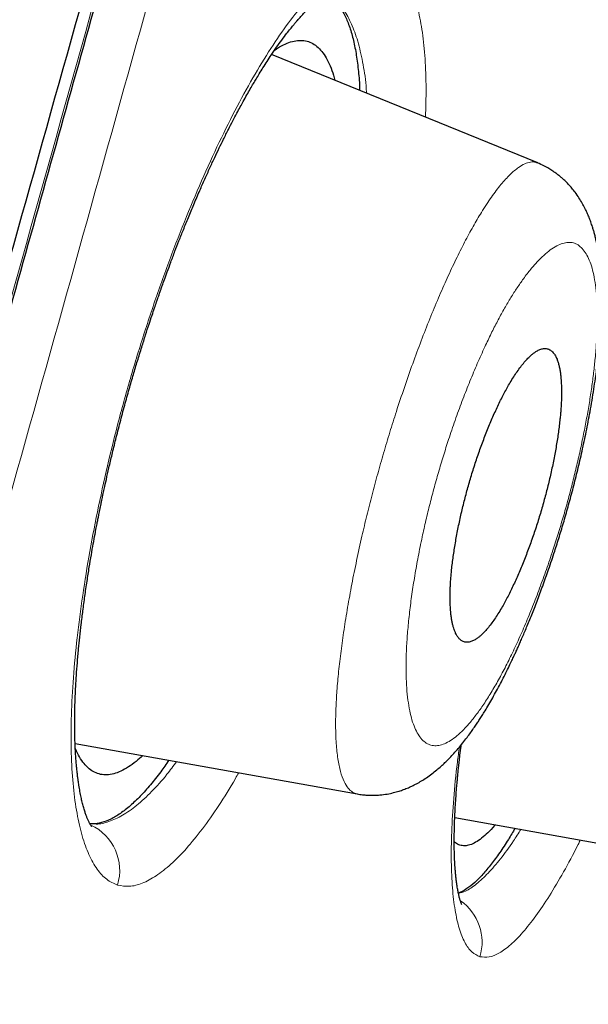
# Model space of a CAD drawing. Header units: millimetres. Extents: x 8 to 473, y 11 to 654.
# Tile 631 of 656: x 455.15 to 458.51, y 584.2 to 590.01. Entities that reach past the tile are written whole.
import ezdxf

# ---------------------------------------------------------------- set-up
doc = ezdxf.new("R2010")
doc.units = ezdxf.units.MM

msp = doc.modelspace()

# ---------------------------------------------------------------- linework, layer by layer
at = {"color": 7, "linetype": 'Continuous', "lineweight": 30}
for p, q in [((458.2113, 589.1654), (456.6398, 589.8055)), ((455.4791, 585.7369), (457.146, 585.4382)), ((457.7218, 585.2995), (459.258, 585.0241))]:
    msp.add_line(p, q, dxfattribs=at)
at = {"color": 8, "linetype": 'Continuous', "lineweight": 0}
for centre, radius, start, end in [((455.4458, 584.9861), 0.2966, 343.07655, 64.91759), ((457.5833, 584.5617), 0.2996, 343.51077, 54.88507)]:
    msp.add_arc(centre, radius, start, end, dxfattribs=at)
at = {"color": 7, "linetype": 'Continuous', "lineweight": 30}
for points, knots in [([(470.1608, 650.2847), (470.1654, 650.2685), (470.1751, 650.2342), (470.1654, 650.1301), (470.1214, 649.9157), (470.0193, 649.5055), (469.8502, 648.8522), (469.6064, 647.9407), (469.2849, 646.7779), (468.8814, 645.329), (468.4353, 643.7426), (467.9675, 642.0862), (467.5037, 640.4457), (466.9694, 638.5517), (466.3595, 636.3746), (465.6859, 633.9339), (464.9217, 631.1515), (464.0772, 628.0633), (463.1636, 624.7138), (462.2419, 621.3307), (461.3169, 617.9384), (460.0873, 613.4266), (458.5443, 607.7908), (456.6918, 601.0441), (454.8383, 594.3309), (452.9864, 587.6382), (451.1612, 581.0945), (449.3675, 574.6805), (447.6064, 568.3986), (446.0876, 562.982), (444.8124, 558.4382), (443.7808, 554.7617), (442.754, 551.1009), (442.091, 548.7319), (441.7579, 547.5418)], [0, 0, 0, 0, 0.026643, 0.056461, 0.086551, 0.11684, 0.14723, 0.177651, 0.208116, 0.238721, 0.269551, 0.290293, 0.311234, 0.332423, 0.353891, 0.375326, 0.396544, 0.421695, 0.446548, 0.471138, 0.49552, 0.519728, 0.567844, 0.615722, 0.66337, 0.710804, 0.758299, 0.802852, 0.847609, 0.892545, 0.919139, 0.945881, 0.972812, 1, 1, 1, 1]), ([(471.4836, 648.3303), (471.4879, 648.3155), (471.497, 648.2838), (471.4877, 648.1781), (471.4456, 647.9599), (471.3474, 647.5483), (471.1956, 646.941), (470.9982, 646.1797), (470.7686, 645.319), (470.4898, 644.2895), (470.1584, 643.0731), (469.787, 641.7247), (469.3798, 640.2544), (468.9431, 638.6817), (468.4864, 637.039), (468.0241, 635.3663), (467.5731, 633.7197), (467.092, 631.9576), (466.5304, 629.9002), (465.8857, 627.5387), (465.1596, 624.8816), (464.4179, 622.1717), (463.6656, 619.4295), (462.906, 616.6678), (461.888, 612.9715), (460.6042, 608.3349), (459.0557, 602.7627), (457.5018, 597.1937), (455.9437, 591.6319), (454.3834, 586.0743), (452.8986, 580.8141), (451.495, 575.8491), (450.1724, 571.1824), (448.8505, 566.5241), (447.6958, 562.4581), (446.7083, 558.9853), (445.8879, 556.0994), (445.0749, 553.2398), (444.2714, 550.4099), (443.7526, 548.575), (443.4929, 547.6567)], [0, 0, 0, 0, 0.0263947, 0.0567135, 0.0870843, 0.1174919, 0.1479186, 0.1722719, 0.1966285, 0.2209895, 0.2453683, 0.2697732, 0.2901329, 0.310517, 0.330927, 0.3462517, 0.3615813, 0.3769064, 0.39222, 0.4126117, 0.4329787, 0.453321, 0.473641, 0.4939369, 0.5142124, 0.554725, 0.5952005, 0.6356391, 0.6760307, 0.7163943, 0.7567769, 0.7907369, 0.8247232, 0.8587319, 0.8927619, 0.9141655, 0.9355885, 0.9570317, 0.9784983, 1, 1, 1, 1]), ([(447.4647, 561.2817), (447.4814, 561.3406), (447.5256, 561.4969), (447.5972, 561.7501), (447.6794, 562.0407), (447.7611, 562.3293), (447.8421, 562.6158), (447.9221, 562.8988), (447.9999, 563.1739), (448.0747, 563.4389), (448.1465, 563.693), (448.2158, 563.938), (448.2781, 564.1584), (448.3348, 564.3586), (448.3872, 564.5439), (448.4412, 564.7348), (448.5007, 564.9449), (448.5659, 565.1753), (448.6371, 565.4266), (448.7107, 565.6867), (448.7864, 565.954), (448.8631, 566.2249), (448.9636, 566.5796), (449.0867, 567.0143), (449.2319, 567.5271), (449.3753, 568.0332), (449.5174, 568.5351), (449.7048, 569.1965), (449.9378, 570.0192), (450.2342, 571.066), (450.5485, 572.176), (450.8806, 573.3493), (451.2206, 574.5511), (451.5686, 575.7813), (451.9244, 577.0401), (452.2801, 578.2994), (452.6357, 579.559), (453.0324, 580.9658), (453.4705, 582.5195), (453.9494, 584.2203), (454.4277, 585.9213), (454.9052, 587.6226), (455.3815, 589.3243), (455.848, 590.9938), (456.3049, 592.6312), (456.7521, 594.2363), (457.1991, 595.8417), (457.6457, 597.4473), (458.0495, 598.9), (458.4105, 600.1999), (458.7289, 601.3469), (459.047, 602.4938), (459.3648, 603.6406), (459.6824, 604.7873), (459.9997, 605.9337), (460.3021, 607.0271), (460.5197, 607.8144), (460.6316, 608.2195), (460.6525, 608.2954)], [0, 0, 0, 0, 0.003805, 0.010102, 0.016351, 0.022552, 0.028705, 0.034808, 0.040766, 0.046408, 0.051855, 0.057108, 0.062165, 0.06603, 0.06999, 0.074081, 0.078303, 0.0835, 0.088884, 0.094453, 0.100209, 0.106049, 0.111843, 0.122976, 0.133937, 0.144725, 0.155409, 0.166092, 0.187077, 0.208062, 0.233044, 0.258026, 0.283008, 0.309774, 0.336541, 0.363309, 0.390078, 0.416849, 0.452974, 0.489095, 0.525215, 0.561336, 0.597458, 0.633581, 0.667639, 0.701698, 0.735756, 0.769816, 0.803876, 0.828205, 0.852534, 0.876862, 0.901191, 0.92552, 0.949849, 0.974178, 0.995159, 1, 1, 1, 1]), ([(455.577, 585.2461), (455.577, 585.2461), (455.5771, 585.246), (455.5768, 585.2465), (455.5758, 585.2477), (455.5742, 585.2499), (455.5721, 585.2531), (455.5698, 585.2566), (455.5678, 585.2602), (455.5656, 585.2641), (455.563, 585.2689), (455.5598, 585.2753), (455.5562, 585.283), (455.5526, 585.2913), (455.5483, 585.3019), (455.5428, 585.3165), (455.5358, 585.3371), (455.5285, 585.3616), (455.5213, 585.389), (455.5144, 585.4191), (455.5077, 585.4528), (455.5021, 585.4853), (455.498, 585.5132), (455.4954, 585.5327), (455.4933, 585.5488), (455.4916, 585.564), (455.4895, 585.5828), (455.4872, 585.6066), (455.4846, 585.6369), (455.482, 585.6734), (455.4796, 585.7174), (455.4781, 585.7582), (455.4774, 585.7919), (455.477, 585.8142), (455.4768, 585.8329), (455.4768, 585.8472), (455.4768, 585.8602), (455.4768, 585.8743), (455.477, 585.896), (455.4774, 585.9266), (455.4784, 585.9679), (455.4802, 586.0176), (455.4829, 586.0754), (455.4869, 586.1413), (455.4924, 586.2148), (455.4991, 586.29), (455.5067, 586.3657), (455.5152, 586.4407), (455.5251, 586.5211), (455.5366, 586.6064), (455.5493, 586.6923), (455.5622, 586.7742), (455.5745, 586.8479), (455.586, 586.9131), (455.5957, 586.966), (455.6036, 587.0077), (455.6098, 587.0394), (455.615, 587.0658), (455.6192, 587.087), (455.6224, 587.1028), (455.6247, 587.1139), (455.6266, 587.1233), (455.6291, 587.1354), (455.6327, 587.153), (455.6376, 587.1764), (455.6439, 587.2058), (455.6526, 587.2463), (455.6643, 587.2996), (455.6797, 587.3675), (455.6983, 587.4462), (455.7202, 587.5359), (455.7451, 587.6333), (455.7715, 587.7324), (455.7978, 587.8269), (455.823, 587.9141), (455.8477, 587.9969), (455.8717, 588.0747), (455.8946, 588.1468), (455.9149, 588.2094), (455.9326, 588.2627), (455.9475, 588.3067), (455.9589, 588.34), (455.9671, 588.3639), (455.9725, 588.3794), (455.9761, 588.3898), (455.9788, 588.3976), (455.9821, 588.4071), (455.9872, 588.4216), (455.9956, 588.4453), (456.0079, 588.4796), (456.0247, 588.5259), (456.0455, 588.5821), (456.0685, 588.6429), (456.0934, 588.7072), (456.1196, 588.7736), (456.1488, 588.8456), (456.181, 588.9228), (456.2135, 588.9985), (456.2453, 589.0705), (456.2748, 589.1356), (456.3032, 589.1968), (456.33, 589.2529), (456.357, 589.3083), (456.3838, 589.3621), (456.4101, 589.4133), (456.4334, 589.4577), (456.4538, 589.4957), (456.4736, 589.5319), (456.4933, 589.5671), (456.5131, 589.6019), (456.5313, 589.633), (456.5491, 589.6629), (456.5681, 589.6942), (456.5898, 589.729), (456.6134, 589.7659), (456.6403, 589.8065), (456.6694, 589.8489), (456.7002, 589.8919), (456.7272, 589.9278), (456.7493, 589.9561), (456.7658, 589.9764), (456.7798, 589.9932), (456.7934, 590.0092), (456.8082, 590.0261), (456.8248, 590.0442), (456.8417, 590.0621), (456.858, 590.0786), (456.8732, 590.0931), (456.8883, 590.107), (456.9045, 590.1211), (456.9203, 590.1339), (456.9344, 590.1444), (456.9465, 590.1527), (456.9578, 590.1598), (456.9666, 590.1646), (456.971, 590.1668), (456.9751, 590.1686), (456.9775, 590.1696), (456.9787, 590.17), (456.9787, 590.17), (456.9787, 590.17)], [0, 0, 0, 0, 0.001458, 0.005989, 0.010347, 0.01555, 0.021671, 0.026684, 0.030839, 0.03437, 0.038432, 0.043184, 0.049413, 0.054588, 0.058995, 0.067505, 0.076974, 0.087198, 0.097298, 0.107227, 0.117534, 0.128628, 0.135299, 0.140409, 0.144049, 0.147714, 0.151882, 0.157912, 0.164832, 0.173012, 0.182503, 0.193306, 0.198422, 0.202937, 0.206586, 0.209367, 0.211281, 0.214037, 0.217386, 0.223467, 0.23091, 0.239722, 0.249733, 0.260692, 0.272599, 0.285453, 0.296194, 0.307518, 0.319423, 0.331907, 0.344736, 0.3563, 0.366604, 0.37565, 0.383437, 0.3885, 0.392841, 0.396461, 0.399361, 0.40154, 0.403001, 0.403985, 0.405607, 0.40801, 0.411197, 0.415168, 0.419924, 0.427549, 0.43659, 0.447043, 0.458908, 0.472184, 0.485606, 0.49809, 0.509632, 0.520228, 0.531123, 0.540799, 0.549256, 0.556495, 0.562515, 0.567317, 0.570229, 0.572393, 0.57381, 0.574565, 0.575796, 0.577829, 0.580665, 0.585722, 0.592223, 0.600167, 0.609556, 0.618273, 0.62795, 0.63859, 0.650192, 0.662758, 0.673308, 0.683876, 0.693819, 0.703135, 0.711824, 0.721975, 0.731109, 0.739225, 0.746323, 0.752543, 0.760129, 0.767148, 0.773709, 0.779501, 0.78636, 0.794281, 0.80318, 0.812258, 0.824098, 0.835887, 0.847608, 0.855642, 0.862286, 0.867545, 0.872827, 0.879378, 0.886659, 0.894681, 0.902527, 0.90956, 0.916739, 0.925427, 0.936103, 0.944263, 0.951928, 0.962271, 0.970353, 0.977424, 0.983322, 0.989689, 0.996268, 1, 1, 1, 1]), ([(456.9604, 590.1611), (456.9722, 590.1547), (456.9986, 590.1405), (457.034, 590.1021), (457.0673, 590.0501), (457.0955, 589.986), (457.1187, 589.9112), (457.1371, 589.8264), (457.1504, 589.7317), (457.158, 589.6539), (457.1596, 589.6049), (457.16, 589.5936)], [0, 0, 0, 0, 0.104467, 0.232808, 0.359273, 0.483893, 0.606701, 0.727732, 0.847035, 0.96467, 1, 1, 1, 1]), ([(456.6566, 589.8299), (456.6629, 589.8346), (456.6849, 589.8505), (456.7203, 589.8688), (456.7629, 589.8847), (456.803, 589.891), (456.8406, 589.8885), (456.8754, 589.8767), (456.9075, 589.8557), (456.9367, 589.8257), (456.963, 589.7871), (456.986, 589.7396), (457.003, 589.695), (457.011, 589.6634), (457.0136, 589.6532)], [0, 0, 0, 0, 0.037321, 0.129195, 0.221026, 0.312823, 0.404603, 0.496426, 0.588342, 0.680346, 0.772418, 0.864523, 0.956626, 1, 1, 1, 1]), ([(457.1459, 585.4382), (457.1562, 585.4365), (457.175, 585.4335), (457.2008, 585.4313), (457.2241, 585.4303), (457.2499, 585.4303), (457.2827, 585.4321), (457.3212, 585.4371), (457.3588, 585.4451), (457.3911, 585.4541), (457.4203, 585.4641), (457.4478, 585.4752), (457.4758, 585.488), (457.504, 585.5028), (457.5331, 585.5199), (457.5633, 585.5398), (457.593, 585.5617), (457.6213, 585.5847), (457.6466, 585.607), (457.6697, 585.6288), (457.6928, 585.6521), (457.7171, 585.6781), (457.7427, 585.7073), (457.7685, 585.7387), (457.7928, 585.7701), (457.8143, 585.7991), (457.8327, 585.8251), (457.8493, 585.8494), (457.8646, 585.8724), (457.8799, 585.8962), (457.8972, 585.9238), (457.9175, 585.9573), (457.9399, 585.9958), (457.9628, 586.0368), (457.9855, 586.0788), (458.0076, 586.1214), (458.0283, 586.1627), (458.0464, 586.2), (458.0615, 586.2316), (458.0738, 586.2581), (458.0849, 586.2822), (458.0957, 586.3061), (458.1068, 586.3313), (458.1238, 586.3701), (458.147, 586.4246), (458.1768, 586.4977), (458.2085, 586.5788), (458.2419, 586.6684), (458.2768, 586.7669), (458.3096, 586.8647), (458.3399, 586.9601), (458.3675, 587.0515), (458.395, 587.1478), (458.4221, 587.2489), (458.4486, 587.3548), (458.4743, 587.4653), (458.4986, 587.5797), (458.5178, 587.6793), (458.5325, 587.763), (458.5431, 587.8287), (458.5522, 587.8896), (458.559, 587.9393), (458.5639, 587.978), (458.5673, 588.007), (458.57, 588.0308), (458.5724, 588.0529), (458.5749, 588.0777), (458.5779, 588.1092), (458.5811, 588.1473), (458.584, 588.1882), (458.5865, 588.2317), (458.5883, 588.2737), (458.5894, 588.3129), (458.5899, 588.3498), (458.5899, 588.3861), (458.5892, 588.4235), (458.5879, 588.4611), (458.5857, 588.5003), (458.5823, 588.543), (458.5784, 588.5794), (458.5747, 588.6074), (458.5722, 588.6251), (458.5697, 588.6405), (458.5675, 588.6538), (458.5651, 588.6672), (458.5621, 588.6826), (458.5581, 588.7015), (458.5531, 588.7234), (458.5473, 588.7461), (458.5412, 588.7678), (458.534, 588.7913), (458.5255, 588.8165), (458.5148, 588.8444), (458.5034, 588.8713), (458.4901, 588.8993), (458.4741, 588.9291), (458.4552, 588.9604), (458.4343, 588.9903), (458.4143, 589.0156), (458.3963, 589.0361), (458.3794, 589.0536), (458.3644, 589.0679), (458.3499, 589.0808), (458.335, 589.0931), (458.3185, 589.1057), (458.2995, 589.1189), (458.2763, 589.1335), (458.2464, 589.1502), (458.2236, 589.1601), (458.2111, 589.1655)], [0, 0, 0, 0, 0.00724, 0.013178, 0.017779, 0.023198, 0.031088, 0.041227, 0.050542, 0.058746, 0.06591, 0.073532, 0.081387, 0.089687, 0.098702, 0.108498, 0.119159, 0.129396, 0.138659, 0.147078, 0.156225, 0.166123, 0.17682, 0.188395, 0.199524, 0.208663, 0.216866, 0.224347, 0.231125, 0.237724, 0.245467, 0.255289, 0.266167, 0.277022, 0.287784, 0.298456, 0.308754, 0.317759, 0.324825, 0.330761, 0.33593, 0.341288, 0.346884, 0.352719, 0.366863, 0.382234, 0.398856, 0.416825, 0.436152, 0.45684, 0.473257, 0.490454, 0.508421, 0.527215, 0.546964, 0.567685, 0.58939, 0.612087, 0.625234, 0.638693, 0.651352, 0.662198, 0.669446, 0.67557, 0.680571, 0.684594, 0.689709, 0.696486, 0.70493, 0.714668, 0.723828, 0.734559, 0.743848, 0.751738, 0.761161, 0.770436, 0.779786, 0.789755, 0.800865, 0.813518, 0.819073, 0.824015, 0.828341, 0.832049, 0.835359, 0.839679, 0.84491, 0.851275, 0.858272, 0.864661, 0.870378, 0.879182, 0.887165, 0.895118, 0.903332, 0.912357, 0.922059, 0.932154, 0.940192, 0.946689, 0.95244, 0.957999, 0.961789, 0.966328, 0.971664, 0.976378, 0.982639, 0.990532, 1, 1, 1, 1]), ([(457.7817, 586.3352), (457.7884, 586.3345), (457.8011, 586.3332), (457.8214, 586.3387), (457.8374, 586.3465), (457.8491, 586.3538), (457.8563, 586.3589), (457.8634, 586.3643), (457.8703, 586.37), (457.8769, 586.3758), (457.8882, 586.3863), (457.9042, 586.403), (457.9252, 586.4281), (457.9461, 586.4559), (457.9666, 586.4859), (457.9868, 586.5179), (458.0113, 586.5597), (458.0403, 586.6136), (458.0735, 586.6821), (458.1058, 586.7551), (458.137, 586.8318), (458.1668, 586.9111), (458.1949, 586.9922), (458.2211, 587.0743), (458.2452, 587.1565), (458.2672, 587.239), (458.2871, 587.3216), (458.3048, 587.4044), (458.3202, 587.4865), (458.3329, 587.5669), (458.3408, 587.629), (458.3454, 587.674), (458.3479, 587.7036), (458.3499, 587.7325), (458.3513, 587.7606), (458.3526, 587.8008), (458.3522, 587.8519), (458.3493, 587.8941), (458.3462, 587.9201), (458.3445, 587.9322), (458.3425, 587.9439), (458.3404, 587.9553), (458.3379, 587.9664), (458.3353, 587.977), (458.3313, 587.9907), (458.3253, 588.0079), (458.3159, 588.0277), (458.3034, 588.0463), (458.2871, 588.0613), (458.2676, 588.0696), (458.2464, 588.0702), (458.2258, 588.0647), (458.2094, 588.0566), (458.1977, 588.0491), (458.1905, 588.0441), (458.1835, 588.0387), (458.1768, 588.0333), (458.1704, 588.0277), (458.1593, 588.0174), (458.1432, 588.0008), (458.1219, 587.9757), (458.1008, 587.948), (458.08, 587.918), (458.0597, 587.8862), (458.0348, 587.8446), (458.0055, 587.7907), (457.9718, 587.7221), (457.939, 587.6491), (457.9075, 587.5725), (457.8775, 587.4934), (457.8492, 587.4125), (457.8229, 587.3308), (457.7989, 587.2489), (457.7771, 587.1669), (457.7574, 587.0846), (457.7398, 587.0019), (457.7247, 586.9198), (457.7122, 586.8392), (457.7045, 586.7769), (457.7002, 586.7317), (457.6978, 586.7019), (457.6959, 586.6728), (457.6946, 586.6445), (457.6936, 586.6043), (457.6943, 586.5533), (457.6974, 586.5116), (457.7006, 586.4865), (457.7021, 586.4758), (457.7038, 586.4653), (457.7057, 586.4551), (457.7078, 586.4451), (457.71, 586.4355), (457.7125, 586.4261), (457.7157, 586.4151), (457.7204, 586.4017), (457.7272, 586.3858), (457.7363, 586.3694), (457.7481, 586.354), (457.7631, 586.3411), (457.7753, 586.3373), (457.7817, 586.3352)], [0, 0, 0, 0, 0.014098, 0.027075, 0.038932, 0.043284, 0.047463, 0.051469, 0.055302, 0.058962, 0.062449, 0.073693, 0.084602, 0.095177, 0.105418, 0.115326, 0.124903, 0.141306, 0.15747, 0.173402, 0.18911, 0.204602, 0.219886, 0.23497, 0.249864, 0.264582, 0.279544, 0.294757, 0.31023, 0.32597, 0.341986, 0.348473, 0.355005, 0.361584, 0.368209, 0.374881, 0.391041, 0.408236, 0.412241, 0.416298, 0.420407, 0.42457, 0.428784, 0.433052, 0.437372, 0.446239, 0.456922, 0.46942, 0.483734, 0.499863, 0.514419, 0.527647, 0.539547, 0.543859, 0.547966, 0.551868, 0.555566, 0.559058, 0.562345, 0.573643, 0.584585, 0.595173, 0.605408, 0.61529, 0.624821, 0.641295, 0.657509, 0.673469, 0.689184, 0.704662, 0.719912, 0.734942, 0.749762, 0.764392, 0.779289, 0.794462, 0.80992, 0.82567, 0.841721, 0.84823, 0.854788, 0.861397, 0.868056, 0.874766, 0.890801, 0.907978, 0.911489, 0.915043, 0.918642, 0.922286, 0.925974, 0.929706, 0.933482, 0.937303, 0.943698, 0.951715, 0.961354, 0.972614, 0.985496, 1, 1, 1, 1]), ([(455.6297, 585.5536), (455.6177, 585.5571), (455.5939, 585.5639), (455.5614, 585.5859), (455.5315, 585.616), (455.5048, 585.6559), (455.4878, 585.6861), (455.4806, 585.7053), (455.4804, 585.7058)], [0, 0, 0, 0, 0.199735, 0.398951, 0.597752, 0.796213, 0.994391, 1, 1, 1, 1]), ([(457.763, 584.7851), (457.763, 584.7851), (457.763, 584.7851), (457.7623, 584.7867), (457.7608, 584.7899), (457.7589, 584.7947), (457.7567, 584.8009), (457.7544, 584.8076), (457.7522, 584.8149), (457.7498, 584.8235), (457.7465, 584.8364), (457.7423, 584.8548), (457.7375, 584.8802), (457.7333, 584.9072), (457.7298, 584.9343), (457.7272, 584.9592), (457.725, 584.9833), (457.7233, 585.0064), (457.7219, 585.0283), (457.7208, 585.0502), (457.7199, 585.0738), (457.7191, 585.1012), (457.7186, 585.1359), (457.7185, 585.1779), (457.7192, 585.2269), (457.7208, 585.2787), (457.7231, 585.3319), (457.7262, 585.3847), (457.7297, 585.4352), (457.7332, 585.4782), (457.7362, 585.5124), (457.7386, 585.539), (457.7412, 585.5655), (457.7443, 585.5951), (457.748, 585.6295), (457.7528, 585.6718), (457.7567, 585.7052), (457.7594, 585.7258), (457.7597, 585.7284)], [0, 0, 0, 0, 0.019451, 0.041859, 0.0603, 0.083536, 0.108308, 0.129498, 0.148445, 0.168704, 0.191148, 0.232658, 0.274158, 0.317246, 0.35115, 0.382572, 0.410792, 0.436323, 0.460112, 0.481814, 0.504825, 0.531266, 0.5611, 0.601969, 0.643757, 0.686462, 0.728818, 0.768641, 0.805893, 0.839376, 0.859903, 0.87702, 0.89382, 0.913503, 0.936073, 0.961537, 0.995269, 1, 1, 1, 1]), ([(456.0332, 585.6376), (456.0171, 585.6144), (455.9802, 585.5615), (455.9237, 585.4907), (455.8635, 585.4233), (455.8042, 585.3666), (455.7461, 585.3211), (455.6895, 585.2873), (455.635, 585.2671), (455.5934, 585.2591), (455.5715, 585.263), (455.5656, 585.2641)], [0, 0, 0, 0, 0.091564, 0.208845, 0.327969, 0.448987, 0.571942, 0.696879, 0.823853, 0.952935, 1, 1, 1, 1]), ([(455.8784, 585.6654), (455.8653, 585.6534), (455.8364, 585.6268), (455.7935, 585.5961), (455.7493, 585.5712), (455.7072, 585.5558), (455.667, 585.5487), (455.6421, 585.552), (455.6297, 585.5536)], [0, 0, 0, 0, 0.140336, 0.311807, 0.483481, 0.655376, 0.827529, 1, 1, 1, 1]), ([(457.9612, 585.2566), (457.9597, 585.2547), (457.9445, 585.2359), (457.9173, 585.2084), (457.8798, 585.1748), (457.8444, 585.1509), (457.8111, 585.136), (457.78, 585.1303), (457.7517, 585.1348), (457.7312, 585.1436), (457.7211, 585.154), (457.7187, 585.1565)], [0, 0, 0, 0, 0.014914, 0.149023, 0.283278, 0.417696, 0.552305, 0.687154, 0.822261, 0.957115, 1, 1, 1, 1]), ([(458.0781, 585.2356), (458.0649, 585.2133), (458.0339, 585.1609), (457.9866, 585.0898), (457.9359, 585.0205), (457.8866, 584.9617), (457.8389, 584.9134), (457.797, 584.8803), (457.765, 584.8607), (457.7488, 584.855), (457.7429, 584.8529)], [0, 0, 0, 0, 0.1037229, 0.2431096, 0.3845996, 0.5282453, 0.6740968, 0.82221, 0.9348319, 1, 1, 1, 1])]:
    msp.add_open_spline(points, degree=3, knots=knots, dxfattribs=at)
at = {"color": 8, "linetype": 'Continuous', "lineweight": 0}
for points, knots in [([(471.4351, 646.6861), (471.4333, 646.6535), (471.4298, 646.5884), (471.3834, 646.3811), (471.2845, 645.9866), (471.1326, 645.4041), (470.9358, 644.6706), (470.7047, 643.8307), (470.4236, 642.8277), (470.0885, 641.641), (469.7139, 640.3206), (469.3035, 638.8812), (468.8645, 637.339), (468.3682, 635.5875), (467.8104, 633.5941), (467.1954, 631.3602), (466.5358, 628.9456), (465.8447, 626.4059), (465.1326, 623.7831), (464.4063, 621.1058), (463.6719, 618.3993), (462.9328, 615.6763), (461.9393, 612.014), (460.683, 607.4016), (459.1593, 601.8443), (457.6254, 596.2852), (456.0846, 590.7315), (454.5407, 585.2171), (452.9922, 579.7392), (451.4461, 574.2969), (449.8963, 568.8612), (448.5538, 564.1568), (447.4236, 560.1913), (446.5054, 556.9608), (445.6027, 553.7704), (444.7146, 550.6135), (444.1548, 548.5845), (443.8737, 547.5661)], [0, 0, 0, 0, 0.030875, 0.061712, 0.092529, 0.123402, 0.148227, 0.17321, 0.198303, 0.223286, 0.248239, 0.269168, 0.290108, 0.310917, 0.33167, 0.352646, 0.373652, 0.39457, 0.415527, 0.436491, 0.457375, 0.478202, 0.499018, 0.541033, 0.583124, 0.625219, 0.667272, 0.709317, 0.75061, 0.791934, 0.833292, 0.874698, 0.899774, 0.92478, 0.949757, 0.974781, 1, 1, 1, 1]), ([(429.6151, 550.5894), (429.9829, 551.7761), (430.7184, 554.1497), (431.8432, 557.8475), (432.9761, 561.5932), (434.1149, 565.3783), (435.2583, 569.1849), (436.5954, 573.6436), (438.1274, 578.7549), (439.8552, 584.5121), (441.5868, 590.2706), (443.3332, 596.0246), (445.0907, 601.776), (446.8529, 607.5262), (448.6184, 613.2696), (450.0886, 618.0413), (451.2574, 621.837), (452.1264, 624.6662), (452.9828, 627.4673), (453.8201, 630.2236), (454.6319, 632.9135), (455.3994, 635.4978), (456.1206, 637.9559), (456.5346, 639.4181), (456.7415, 640.1492)], [0, 0, 0, 0, 0.041658, 0.083322, 0.12499, 0.166658, 0.208327, 0.249998, 0.312501, 0.37501, 0.437516, 0.500023, 0.56253, 0.625037, 0.687542, 0.750042, 0.781293, 0.812545, 0.843795, 0.875043, 0.906288, 0.937529, 0.968766, 1, 1, 1, 1]), ([(447.4526, 561.2732), (447.5007, 561.4436), (447.8901, 562.8224), (448.7384, 565.8193), (449.9974, 570.2673), (451.3746, 575.1342), (452.9224, 580.6166), (454.6374, 586.7036), (456.5049, 593.3882), (458.3643, 600.0717), (459.7463, 605.0502), (460.502, 607.787), (460.6444, 608.3027)], [0, 0, 0, 0, 0.011048, 0.08938, 0.192448, 0.29604, 0.400011, 0.541874, 0.683674, 0.825415, 0.967105, 1, 1, 1, 1]), ([(455.7296, 584.8998), (455.7077, 584.9093), (455.6639, 584.9283), (455.608, 584.9906), (455.5595, 585.0762), (455.5197, 585.1865), (455.4888, 585.32), (455.4673, 585.4757), (455.4555, 585.6525), (455.4541, 585.8496), (455.4635, 586.0659), (455.4834, 586.2986), (455.5134, 586.5453), (455.5533, 586.8031), (455.6026, 587.0696), (455.6612, 587.3419), (455.7285, 587.6176), (455.8045, 587.8936), (455.8883, 588.1668), (455.9786, 588.4344), (456.0743, 588.6936), (456.1743, 588.9423), (456.2776, 589.178), (456.383, 589.3983), (456.4895, 589.6008), (456.5958, 589.7828), (456.7007, 589.9422), (456.8029, 590.0788), (456.9018, 590.1917), (456.9963, 590.2802), (457.0859, 590.344), (457.1695, 590.3819), (457.2472, 590.3957), (457.2925, 590.3823), (457.3151, 590.3756)], [0, 0, 0, 0, 0.031191, 0.062464, 0.093795, 0.125151, 0.156493, 0.187788, 0.21902, 0.250196, 0.281377, 0.312603, 0.34386, 0.375123, 0.406364, 0.437566, 0.468732, 0.499894, 0.531061, 0.562233, 0.593438, 0.624681, 0.655956, 0.687252, 0.718564, 0.749907, 0.781221, 0.812464, 0.843676, 0.874882, 0.9061, 0.937344, 0.968634, 1, 1, 1, 1]), ([(457.3151, 590.3756), (457.3357, 590.3641), (457.3769, 590.3409), (457.4283, 590.2743), (457.4718, 590.1855), (457.5062, 590.0731), (457.5317, 589.939), (457.5474, 589.7833), (457.554, 589.6167), (457.5503, 589.4929), (457.5485, 589.4354)], [0, 0, 0, 0, 0.126836, 0.25398, 0.381324, 0.508717, 0.636002, 0.763051, 0.889797, 1, 1, 1, 1]), ([(457.2006, 589.5771), (457.1997, 589.5921), (457.1953, 589.6606), (457.1783, 589.7645), (457.1499, 589.8875), (457.1125, 589.9897), (457.0669, 590.0712), (457.0167, 590.1306), (456.9781, 590.1514), (456.9603, 590.161)], [0, 0, 0, 0, 0.0455409, 0.2080266, 0.3710002, 0.5342228, 0.6974202, 0.8603302, 1, 1, 1, 1]), ([(457.1462, 585.4393), (457.1435, 585.4394), (457.1306, 585.4401), (457.1106, 585.4528), (457.0845, 585.4793), (457.061, 585.523), (457.0413, 585.5859), (457.0272, 585.6649), (457.0196, 585.753), (457.0172, 585.8465), (457.0191, 585.9423), (457.025, 586.0471), (457.0351, 586.1605), (457.0491, 586.2811), (457.0669, 586.4079), (457.0883, 586.54), (457.1132, 586.6767), (457.1415, 586.8172), (457.1714, 586.9528), (457.2021, 587.0823), (457.2331, 587.205), (457.2661, 587.3284), (457.3011, 587.4521), (457.3379, 587.5753), (457.3788, 587.7051), (457.4237, 587.8405), (457.4728, 587.9801), (457.5229, 588.1153), (457.5739, 588.2452), (457.6254, 588.3691), (457.677, 588.4865), (457.7286, 588.5964), (457.7797, 588.6983), (457.8299, 588.791), (457.883, 588.8813), (457.9385, 588.9658), (457.9951, 589.0406), (458.0486, 589.0993), (458.0951, 589.1385), (458.1351, 589.1619), (458.1691, 589.1716), (458.1944, 589.1725), (458.2071, 589.166), (458.2107, 589.1641)], [0, 0, 0, 0, 0.006479, 0.031182, 0.055806, 0.086453, 0.117003, 0.14751, 0.178031, 0.202505, 0.227071, 0.251774, 0.276643, 0.301461, 0.326184, 0.350835, 0.375432, 0.399994, 0.424542, 0.445009, 0.465502, 0.486043, 0.506658, 0.527336, 0.547957, 0.572635, 0.597264, 0.62186, 0.646434, 0.670997, 0.695558, 0.720129, 0.744727, 0.769365, 0.793934, 0.824543, 0.855094, 0.885633, 0.916206, 0.940722, 0.965318, 0.990025, 1, 1, 1, 1]), ([(458.475, 588.6595), (458.4669, 588.6673), (458.4506, 588.6828), (458.4227, 588.6946), (458.3924, 588.6978), (458.3593, 588.6918), (458.3239, 588.6767), (458.2865, 588.6531), (458.2475, 588.6211), (458.207, 588.5808), (458.1652, 588.5322), (458.1245, 588.4787), (458.0854, 588.4219), (458.0483, 588.3633), (458.0112, 588.2998), (457.9739, 588.2314), (457.9366, 588.1582), (457.8967, 588.0747), (457.8547, 587.9812), (457.8111, 587.8776), (457.769, 587.7703), (457.7283, 587.6593), (457.6914, 587.5515), (457.6581, 587.4481), (457.6286, 587.3502), (457.6009, 587.252), (457.5751, 587.1534), (457.5511, 587.0545), (457.5276, 586.9496), (457.5054, 586.84), (457.485, 586.727), (457.468, 586.6174), (457.4542, 586.5111), (457.4438, 586.4093), (457.4368, 586.3129), (457.4334, 586.223), (457.4336, 586.1393), (457.4374, 586.0619), (457.4446, 585.9916), (457.455, 585.9288), (457.4685, 585.8742), (457.4851, 585.8277), (457.5047, 585.7893), (457.5273, 585.7592), (457.5525, 585.7376), (457.5803, 585.7251), (457.6106, 585.7216), (457.6434, 585.7273), (457.6784, 585.742), (457.7152, 585.7653), (457.7536, 585.7972), (457.7933, 585.8378), (457.8345, 585.8869), (457.8768, 585.9443), (457.92, 586.0095), (457.9637, 586.0822), (458.0074, 586.162), (458.0514, 586.2487), (458.0954, 586.3423), (458.139, 586.4414), (458.1816, 586.5451), (458.223, 586.6525), (458.2631, 586.7636), (458.2997, 586.8716), (458.3326, 586.975), (458.362, 587.0728), (458.3897, 587.171), (458.4157, 587.2694), (458.44, 587.3681), (458.4624, 587.4663), (458.4828, 587.5633), (458.501, 587.658), (458.517, 587.7503), (458.5307, 587.8402), (458.5421, 587.9275), (458.5517, 588.0173), (458.5591, 588.1081), (458.5634, 588.1981), (458.5642, 588.2816), (458.5614, 588.3586), (458.5551, 588.4287), (458.5456, 588.4914), (458.5328, 588.5461), (458.5169, 588.5925), (458.4979, 588.6313), (458.4827, 588.6501), (458.475, 588.6595)], [0, 0, 0, 0, 0.012562, 0.025033, 0.037489, 0.050002, 0.062647, 0.075288, 0.087793, 0.100232, 0.112675, 0.125191, 0.135716, 0.14613, 0.156482, 0.166819, 0.177189, 0.187639, 0.200325, 0.212844, 0.225276, 0.237702, 0.250201, 0.260661, 0.271031, 0.281366, 0.29172, 0.302147, 0.312699, 0.325232, 0.33767, 0.350093, 0.362583, 0.375218, 0.387637, 0.400009, 0.412413, 0.424933, 0.437647, 0.450158, 0.462588, 0.475006, 0.487482, 0.500085, 0.512648, 0.525123, 0.537582, 0.550098, 0.562742, 0.575337, 0.587812, 0.60024, 0.612694, 0.625249, 0.637836, 0.650292, 0.662698, 0.675136, 0.687688, 0.700333, 0.712823, 0.725237, 0.737655, 0.750159, 0.760608, 0.770972, 0.7813, 0.791642, 0.80205, 0.812572, 0.823037, 0.833417, 0.843757, 0.854104, 0.864506, 0.875007, 0.887504, 0.899915, 0.912319, 0.924792, 0.937411, 0.949968, 0.962435, 0.974882, 0.987381, 1, 1, 1, 1]), ([(457.8705, 584.4767), (457.8537, 584.4844), (457.82, 584.4999), (457.7795, 584.5581), (457.7466, 584.6405), (457.7222, 584.7484), (457.7065, 584.88), (457.6997, 585.0345), (457.702, 585.2105), (457.7144, 585.4081), (457.7303, 585.5776), (457.745, 585.6855), (457.7491, 585.7154)], [0, 0, 0, 0, 0.1064141, 0.213069, 0.3199099, 0.4268274, 0.5336917, 0.6403861, 0.7468407, 0.8530671, 0.9592857, 1, 1, 1, 1]), ([(455.5652, 585.2649), (455.5778, 585.2627), (455.6134, 585.2565), (455.6782, 585.272), (455.7583, 585.3086), (455.8428, 585.368), (455.9308, 585.4495), (456.0096, 585.536), (456.0596, 585.6037), (456.0787, 585.6295)], [0, 0, 0, 0, 0.088867, 0.25101, 0.413419, 0.575907, 0.738266, 0.900313, 1, 1, 1, 1]), ([(456.4453, 585.5638), (456.4391, 585.5524), (456.3995, 585.48), (456.3275, 585.3671), (456.2302, 585.2272), (456.1356, 585.1119), (456.0444, 585.0194), (455.9573, 584.9509), (455.8752, 584.9074), (455.7982, 584.8871), (455.7524, 584.8956), (455.7296, 584.8998)], [0, 0, 0, 0, 0.022617, 0.1445307, 0.2665568, 0.3887461, 0.5110682, 0.6334432, 0.7557729, 0.8779722, 1, 1, 1, 1]), ([(457.7435, 584.8504), (457.757, 584.8541), (457.7902, 584.8633), (457.849, 584.9037), (457.9181, 584.9669), (457.9914, 585.0527), (458.0562, 585.1398), (458.0974, 585.206), (458.112, 585.2295)], [0, 0, 0, 0, 0.131935, 0.322701, 0.513599, 0.704394, 0.894867, 1, 1, 1, 1]), ([(458.4636, 585.1665), (458.4593, 585.1574), (458.4254, 585.0872), (458.3639, 584.975), (458.28, 584.8325), (458.1997, 584.7139), (458.1232, 584.6174), (458.0512, 584.5442), (457.9846, 584.4956), (457.9234, 584.4698), (457.8882, 584.4744), (457.8705, 584.4767)], [0, 0, 0, 0, 0.018191, 0.140648, 0.26323, 0.385969, 0.508829, 0.631733, 0.754595, 0.877354, 1, 1, 1, 1])]:
    msp.add_open_spline(points, degree=3, knots=knots, dxfattribs=at)

doc.saveas('drawing.dxf')
